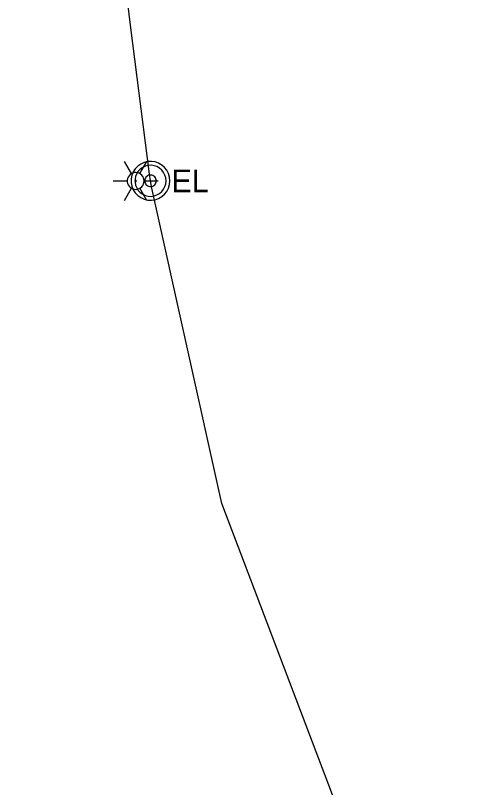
# Model space of a CAD drawing. Extents: x 600849 to 606371, y 330010 to 403088.
# Drawn here: x 602017.7 to 602096.2, y 357766.1 to 357897.2 of the extents above; entities that cross this region are included whole.
import ezdxf

# ---------------------------------------------------------------- set-up
doc = ezdxf.new("R2010")
doc.units = 0
for name, color, linetype in [('E_LTG', 7, 'Continuous'), ('E_LTG_CID', 7, 'Continuous'), ('E_UTL_E', 7, 'Continuous')]:
    doc.layers.add(name, color=color, linetype=linetype)

msp = doc.modelspace()

# ---------------------------------------------------------------- linework, layer by layer
at = {"layer": 'E_LTG'}
for points in [[(602037.35, 357870.34), (602036.16, 357872.4)], [(602038.78, 357870.34), (602039.97, 357872.4)], [(602039.49, 357869.1), (602039.47, 357869.37), (602039.39, 357869.64), (602039.27, 357869.88), (602039.1, 357870.09), (602038.89, 357870.27), (602038.66, 357870.4), (602038.4, 357870.49), (602038.13, 357870.53), (602037.86, 357870.52), (602037.6, 357870.45), (602037.35, 357870.34), (602037.13, 357870.18), (602036.94, 357869.99), (602036.8, 357869.76), (602036.69, 357869.51), (602036.64, 357869.24), (602036.64, 357868.97), (602036.69, 357868.7), (602036.8, 357868.45), (602036.94, 357868.22), (602037.13, 357868.02), (602037.35, 357867.87), (602037.6, 357867.75), (602037.86, 357867.69), (602038.13, 357867.68), (602038.4, 357867.72), (602038.66, 357867.8), (602038.89, 357867.94), (602039.1, 357868.12), (602039.27, 357868.33), (602039.39, 357868.57), (602039.47, 357868.83), (602039.49, 357869.1)], [(602039.49, 357869.1), (602039.47, 357869.37), (602039.39, 357869.64), (602039.27, 357869.88), (602039.1, 357870.09), (602038.89, 357870.27), (602038.66, 357870.4), (602038.4, 357870.49), (602038.13, 357870.53), (602037.86, 357870.52), (602037.6, 357870.45), (602037.35, 357870.34), (602037.13, 357870.18), (602036.94, 357869.99), (602036.8, 357869.76), (602036.69, 357869.51), (602036.64, 357869.24), (602036.64, 357868.97), (602036.69, 357868.7), (602036.8, 357868.45), (602036.94, 357868.22), (602037.13, 357868.02), (602037.35, 357867.87), (602037.6, 357867.75), (602037.86, 357867.69), (602038.13, 357867.68), (602038.4, 357867.72), (602038.66, 357867.8), (602038.89, 357867.94), (602039.1, 357868.12), (602039.27, 357868.33), (602039.39, 357868.57), (602039.47, 357868.83), (602039.49, 357869.1)], [(602039.49, 357869.1), (602039.47, 357869.37), (602039.39, 357869.64), (602039.27, 357869.88), (602039.1, 357870.09), (602038.89, 357870.27), (602038.66, 357870.4), (602038.4, 357870.49), (602038.13, 357870.53), (602037.86, 357870.52), (602037.6, 357870.45), (602037.35, 357870.34), (602037.13, 357870.18), (602036.94, 357869.99), (602036.8, 357869.76), (602036.69, 357869.51), (602036.64, 357869.24), (602036.64, 357868.97), (602036.69, 357868.7), (602036.8, 357868.45), (602036.94, 357868.22), (602037.13, 357868.02), (602037.35, 357867.87), (602037.6, 357867.75), (602037.86, 357867.69), (602038.13, 357867.68), (602038.4, 357867.72), (602038.66, 357867.8), (602038.89, 357867.94), (602039.1, 357868.12), (602039.27, 357868.33), (602039.39, 357868.57), (602039.47, 357868.83), (602039.49, 357869.1)], [(602034.26, 357869.1), (602036.64, 357869.1)], [(602038.19, 357869.1), (602038.18, 357869.13), (602038.18, 357869.15), (602038.17, 357869.17), (602038.15, 357869.19), (602038.13, 357869.2), (602038.12, 357869.21), (602038.09, 357869.22), (602038.07, 357869.22), (602038.05, 357869.22), (602038.03, 357869.22), (602038.01, 357869.21), (602037.99, 357869.19), (602037.97, 357869.18), (602037.96, 357869.16), (602037.95, 357869.14), (602037.95, 357869.12), (602037.95, 357869.09), (602037.95, 357869.07), (602037.96, 357869.05), (602037.97, 357869.03), (602037.99, 357869.01), (602038.01, 357869), (602038.03, 357868.99), (602038.05, 357868.99), (602038.07, 357868.99), (602038.09, 357868.99), (602038.12, 357869), (602038.13, 357869.01), (602038.15, 357869.02), (602038.17, 357869.04), (602038.18, 357869.06), (602038.18, 357869.08), (602038.19, 357869.1)], [(602039.49, 357869.1), (602041.88, 357869.1)], [(602036.16, 357865.8), (602037.35, 357867.87)], [(602039.97, 357865.8), (602038.78, 357867.87)]]:
    msp.add_lwpolyline(points, dxfattribs=at)
at = {"layer": 'E_LTG_CID'}
msp.add_lwpolyline([(602061.96, 357674.11), (602069.87, 357674.52), (602084.73, 357681.44), (602093.92, 357687.73), (602096.24, 357693.29), (602094.51, 357704.11), (602052.67, 357814.36), (602040.8, 357867.88), (602040.59, 357869.12), (602040.44, 357870.23), (602037.24, 357895.08), (602023.47, 358008.17), (602018.96, 358035.01), (602018.89, 358035.91), (602019.35, 358049.28), (602019.33, 358050.04), (602019.18, 358050.83), (602018.44, 358056.61), (602017.68, 358150.12), (602026.14, 358228.54), (602026.58, 358230.4), (602029.68, 358261.02), (602031.22, 358372.23)], dxfattribs=at)
at = {"layer": 'E_UTL_E'}
for points in [[(602043.89, 357869.13), (602043.83, 357869.75), (602043.65, 357870.35), (602043.36, 357870.91), (602042.98, 357871.4), (602042.5, 357871.81), (602041.96, 357872.13), (602041.37, 357872.33), (602040.74, 357872.42), (602040.12, 357872.39), (602039.51, 357872.24), (602038.94, 357871.98), (602038.43, 357871.62), (602037.99, 357871.17), (602037.65, 357870.64), (602037.42, 357870.06), (602037.3, 357869.44), (602037.3, 357868.81), (602037.42, 357868.2), (602037.65, 357867.61), (602037.99, 357867.09), (602038.43, 357866.63), (602038.94, 357866.27), (602039.51, 357866.01), (602040.12, 357865.86), (602040.74, 357865.83), (602041.37, 357865.92), (602041.96, 357866.12), (602042.5, 357866.44), (602042.98, 357866.85), (602043.36, 357867.34), (602043.65, 357867.9), (602043.83, 357868.5), (602043.89, 357869.13)], [(602043.89, 357869.13), (602043.83, 357869.75), (602043.65, 357870.35), (602043.36, 357870.91), (602042.98, 357871.4), (602042.5, 357871.81), (602041.96, 357872.13), (602041.37, 357872.33), (602040.74, 357872.42), (602040.12, 357872.39), (602039.51, 357872.24), (602038.94, 357871.98), (602038.43, 357871.62), (602037.99, 357871.17), (602037.65, 357870.64), (602037.42, 357870.06), (602037.3, 357869.44), (602037.3, 357868.81), (602037.42, 357868.2), (602037.65, 357867.61), (602037.99, 357867.09), (602038.43, 357866.63), (602038.94, 357866.27), (602039.51, 357866.01), (602040.12, 357865.86), (602040.74, 357865.83), (602041.37, 357865.92), (602041.96, 357866.12), (602042.5, 357866.44), (602042.98, 357866.85), (602043.36, 357867.34), (602043.65, 357867.9), (602043.83, 357868.5), (602043.89, 357869.13)], [(602043.23, 357869.13), (602043.18, 357869.63), (602043.04, 357870.11), (602042.81, 357870.55), (602042.5, 357870.95), (602042.12, 357871.28), (602041.68, 357871.53), (602041.21, 357871.69), (602040.71, 357871.76), (602040.21, 357871.74), (602039.72, 357871.62), (602039.27, 357871.41), (602038.86, 357871.12), (602038.51, 357870.76), (602038.24, 357870.34), (602038.05, 357869.87), (602037.96, 357869.38), (602037.96, 357868.87), (602038.05, 357868.38), (602038.24, 357867.92), (602038.51, 357867.49), (602038.86, 357867.13), (602039.27, 357866.84), (602039.72, 357866.63), (602040.21, 357866.51), (602040.71, 357866.49), (602041.21, 357866.56), (602041.68, 357866.72), (602042.12, 357866.97), (602042.5, 357867.3), (602042.81, 357867.7), (602043.04, 357868.14), (602043.18, 357868.63), (602043.23, 357869.13)], [(602043.23, 357869.13), (602043.18, 357869.63), (602043.04, 357870.11), (602042.81, 357870.55), (602042.5, 357870.95), (602042.12, 357871.28), (602041.68, 357871.53), (602041.21, 357871.69), (602040.71, 357871.76), (602040.21, 357871.74), (602039.72, 357871.62), (602039.27, 357871.41), (602038.86, 357871.12), (602038.51, 357870.76), (602038.24, 357870.34), (602038.05, 357869.87), (602037.96, 357869.38), (602037.96, 357868.87), (602038.05, 357868.38), (602038.24, 357867.92), (602038.51, 357867.49), (602038.86, 357867.13), (602039.27, 357866.84), (602039.72, 357866.63), (602040.21, 357866.51), (602040.71, 357866.49), (602041.21, 357866.56), (602041.68, 357866.72), (602042.12, 357866.97), (602042.5, 357867.3), (602042.81, 357867.7), (602043.04, 357868.14), (602043.18, 357868.63), (602043.23, 357869.13)], [(602041.58, 357869.13), (602041.56, 357869.31), (602041.51, 357869.49), (602041.42, 357869.66), (602041.3, 357869.81), (602041.16, 357869.93), (602041, 357870.03), (602040.82, 357870.09), (602040.63, 357870.11), (602040.45, 357870.11), (602040.26, 357870.06), (602040.09, 357869.98), (602039.94, 357869.87), (602039.81, 357869.74), (602039.71, 357869.58), (602039.64, 357869.4), (602039.6, 357869.22), (602039.6, 357869.03), (602039.64, 357868.85), (602039.71, 357868.67), (602039.81, 357868.51), (602039.94, 357868.38), (602040.09, 357868.27), (602040.26, 357868.19), (602040.45, 357868.15), (602040.63, 357868.14), (602040.82, 357868.16), (602041, 357868.22), (602041.16, 357868.32), (602041.3, 357868.44), (602041.42, 357868.59), (602041.51, 357868.76), (602041.56, 357868.94), (602041.58, 357869.13)], [(602041.58, 357869.13), (602041.56, 357869.31), (602041.51, 357869.49), (602041.42, 357869.66), (602041.3, 357869.81), (602041.16, 357869.93), (602041, 357870.03), (602040.82, 357870.09), (602040.63, 357870.11), (602040.45, 357870.11), (602040.26, 357870.06), (602040.09, 357869.98), (602039.94, 357869.87), (602039.81, 357869.74), (602039.71, 357869.58), (602039.64, 357869.4), (602039.6, 357869.22), (602039.6, 357869.03), (602039.64, 357868.85), (602039.71, 357868.67), (602039.81, 357868.51), (602039.94, 357868.38), (602040.09, 357868.27), (602040.26, 357868.19), (602040.45, 357868.15), (602040.63, 357868.14), (602040.82, 357868.16), (602041, 357868.22), (602041.16, 357868.32), (602041.3, 357868.44), (602041.42, 357868.59), (602041.51, 357868.76), (602041.56, 357868.94), (602041.58, 357869.13)]]:
    msp.add_lwpolyline(points, dxfattribs=at)

# ---------------------------------------------------------------- texts
msp.add_text('EL', height=3.849, dxfattribs=at).set_placement((602044.15, 357867.18))
msp.add_text('EL', height=3.849, dxfattribs=at).set_placement((602044.15, 357867.18))

doc.saveas('drawing.dxf')
